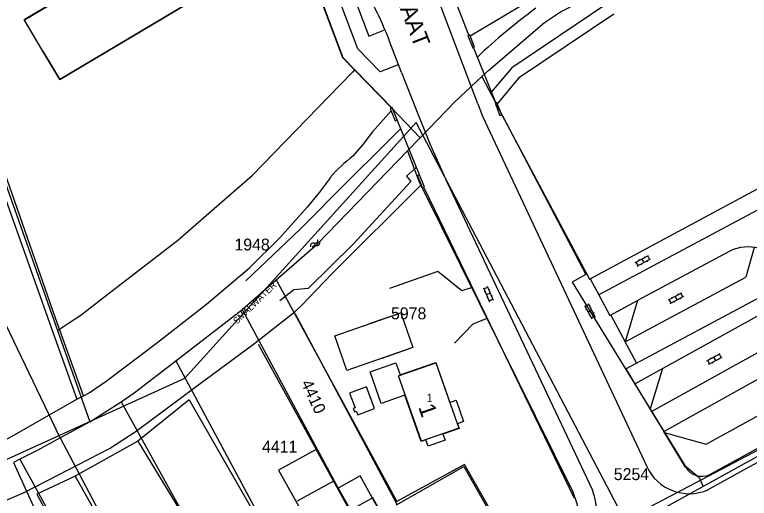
# Model space of a CAD drawing. Extents: x 148816 to 151297, y 399515 to 402500.
# Drawn here: x 150010.8 to 150122.1, y 400040.8 to 400114.1 of the extents above; entities that cross this region are included whole.
import ezdxf

# ---------------------------------------------------------------- set-up
doc = ezdxf.new("R2010")
doc.units = 0
for name, color, linetype in [('B01 Hoofdgebouw  [D] Norm', 7, 'Continuous'), ('B01 Hoofdgebouw  [T] Norm', 7, 'Continuous'), ('B01 hoofgebouw', 7, 'Continuous'), ('G01 perceelsgrens', 7, 'Continuous'), ('G02 sectiegrens', 7, 'Continuous'), ('Q21 Lichtmast  Gem', 7, 'Continuous'), ('S02 Open verharding  Norm', 7, 'Continuous'), ('S05 Water  Norm', 7, 'Continuous'), ('T04 Haag heg  [D] Gem', 7, 'Continuous'), ('T09 Insteek water  [T] Norm', 7, 'Continuous'), ('V00 Kant verharding algemeen  [T] Norm', 7, 'Continuous'), ('V00 Kant verharding algemeen secundair  [T] Gem', 7, 'Continuous'), ('Z01 perceelnummer', 7, 'Continuous'), ('Z02 huisnummer', 7, 'Continuous'), ('Z02 Huisnummer  [Tekst] Norm', 7, 'Continuous'), ('Z06 straatnaam', 7, 'Continuous'), ('Z19 Overige Tekst  [Tekst] Gem', 7, 'Continuous')]:
    doc.layers.add(name, color=color, linetype=linetype)

msp = doc.modelspace()

# ---------------------------------------------------------------- linework, layer by layer
at = {"layer": 'B01 Hoofdgebouw  [D] Norm'}
for p in [(150029.94, 400123.77), (150015.02, 400108.54)]:
    msp.add_line(p, (150012.22, 400113.24), dxfattribs=at)
msp.add_lwpolyline([(150073.77, 400030.76), (150071.32, 400029.43), (150065.05, 400040.84), (150061.58, 400038.93), (150056.45, 400048.19), (150050.76, 400045.04), (150055.01, 400037.46)], dxfattribs=at)
at = {"layer": 'B01 Hoofdgebouw  [T] Norm'}
for p, q in [((150044.14, 400120.03), (150017.57, 400104.24)), ((150017.57, 400104.24), (150015.02, 400108.54))]:
    msp.add_line(p, q, dxfattribs=at)
for points in [[(150059.27, 400065.39), (150069.28, 400068.9), (150071.12, 400063.64), (150061.12, 400060.13)], [(150064.63, 400059.96), (150068.53, 400061.32), (150069.18, 400059.47), (150074.62, 400061.38), (150076.74, 400055.32), (150077.68, 400055.65), (150078.82, 400052.41), (150077.88, 400052.08), (150078.12, 400051.38), (150075.68, 400050.52), (150076.01, 400049.58), (150073.43, 400048.68), (150073.1, 400049.62), (150072.38, 400049.39), (150069.92, 400056.41), (150066.32, 400055.15)]]:
    msp.add_lwpolyline(points, close=True, dxfattribs=at)
msp.add_lwpolyline([(150068.64, 400039.81), (150078.85, 400045.6), (150084.16, 400036.24), (150081.5, 400034.69)], dxfattribs=at)
at = {"layer": 'B01 hoofgebouw'}
for points in [[(150015.02, 400108.54), (150017.57, 400104.24), (150044.14, 400120.03), (150038.96, 400128.96), (150040.95, 400130.14), (150039.45, 400134.19), (150036.61, 400134.13), (150036.36, 400134.85), (150036.56, 400134.92), (150024.41, 400167.59), (150027.83, 400168.86), (150024.03, 400179.07), (150024.61, 400179.29), (150022.69, 400184.39), (150022.07, 400184.17), (150022.34, 400183.28), (150015.42, 400180.66), (150015.3, 400180.98), (150002.08, 400176.1), (150001.58, 400177.42), (150000, 400176.83)], [(150015.02, 400108.54), (150012.17, 400113.34), (150029.85, 400123.82)], [(150064.56, 400067.25), (150069.28, 400068.9), (150071.12, 400063.64), (150066.41, 400061.98)], [(150068.94, 400059.35), (150074.61, 400061.32), (150078.08, 400051.41), (150072.41, 400049.42), (150068.94, 400059.35)], [(150061.53, 400056.71), (150062.35, 400054.5), (150062.06, 400054.39), (150062.25, 400053.87), (150062.55, 400053.99), (150062.76, 400053.42), (150065.33, 400054.39), (150064.1, 400057.67), (150061.53, 400056.71)], [(150071.3, 400029.38), (150063.11, 400044.16), (150059.79, 400042.32), (150059.17, 400043.45), (150053.56, 400040.34)]]:
    msp.add_lwpolyline(points, dxfattribs=at)
at = {"layer": 'G01 perceelsgrens'}
for points in [[(150062.29, 400105.7), (150060.53, 400107.52), (150029.8, 400189)], [(150246.29, 400116.32), (150246.8, 400115.32), (150223.66, 400102.65), (150200.84, 400089.88), (150184.88, 400081.09), (150159.26, 400067.01), (150131.88, 400051.83), (150115.15, 400042.59)], [(150001.38, 400110.89), (150017.22, 400066.21)], [(150060.05, 400103.39), (150061.96, 400105.36)], [(150062.29, 400105.7), (150061.96, 400105.36)], [(150072.23, 400095.41), (150067.81, 400099.99), (150062.29, 400105.7)], [(150081.6, 400104.7), (150097.34, 400074.7), (150095.3, 400073.51), (150112.37, 400045.77), (150114.54, 400043.95), (150115.15, 400042.59)], [(150041.01, 400084.69), (150046.82, 400089.75), (150060.05, 400103.39)], [(150070.31, 400093.43), (150072.02, 400088.84), (150075.48, 400081.91), (150095.4, 400041.75), (150095.98, 400039.98), (150096.38, 400037.18), (150096.25, 400035.69), (150095.73, 400033.98), (150094.85, 400032.75), (150093.62, 400031.6), (150091.84, 400030.56), (150088.71, 400028.77)], [(150017.67, 400049.93), (150000, 400086.63)], [(150035.85, 400080.19), (150041.01, 400084.69)], [(150026.43, 400072.91), (150035.67, 400080.04), (150035.85, 400080.19)], [(150050.4, 400073.9), (150068.7, 400040.29)], [(150019.08, 400067.42), (150020.61, 400068.41), (150026.43, 400072.91)], [(150045.24, 400069.41), (150059.17, 400043.45), (150059.79, 400042.32), (150068.87, 400026.22), (150072.31, 400020), (150072.9, 400019.22)], [(150017.22, 400066.21), (150019.08, 400067.42)], [(150017.22, 400066.21), (150021.22, 400054.93)], [(150035.17, 400061.59), (150056.61, 400021.72), (150057.02, 400020.98), (150061.81, 400013.07)], [(150021.22, 400054.93), (150022.14, 400052.35)], [(150026.87, 400055.42), (150053, 400008.18)], [(150017.67, 400049.93), (150030.85, 400024.92), (150034.81, 400017.78), (150043.54, 400002.93)], [(150010.56, 400046.2), (150014.12, 400038.43), (150014.86, 400035.07), (150018.35, 400028.71), (150010.48, 400024.42), (150018.7, 400009.53), (150019.07, 400008.44), (150020.61, 400005.74), (150023.93, 400000)], [(150011.52, 400046.69), (150037.2, 400000)], [(150088.71, 400028.77), (150078.96, 400045.89), (150073.61, 400042.96), (150068.7, 400040.29)], [(150115.15, 400042.59), (150088.99, 400028.14)]]:
    msp.add_lwpolyline(points, dxfattribs=at)
at = {"layer": 'G02 sectiegrens'}
for points in [[(150081.6, 400104.7), (150082.62, 400105.64), (150091.1, 400112.9), (150093.49, 400114.51), (150107.92, 400121.87), (150132.44, 400133.25), (150137.91, 400138.09), (150145.92, 400147.73), (150162.75, 400170.87), (150178.59, 400190.74), (150193.67, 400207.44), (150194.32, 400208.05)], [(150077.46, 400100.8), (150081.6, 400104.7)], [(150077.46, 400100.8), (150072.23, 400095.41)], [(150070.31, 400093.43), (150072.23, 400095.41)], [(150050.4, 400073.9), (150056.67, 400079.36), (150070.31, 400093.43)], [(150045.24, 400069.41), (150050.4, 400073.9)], [(150035.17, 400061.59), (150044.75, 400068.98), (150045.24, 400069.41)], [(150026.87, 400055.42), (150028.89, 400056.74), (150035.17, 400061.59)], [(150022.14, 400052.35), (150026.87, 400055.42)], [(150022.14, 400052.35), (150019.28, 400050.8), (150017.67, 400049.93)], [(150017.67, 400049.93), (150014.24, 400048.08), (150011.52, 400046.69)], [(150011.52, 400046.69), (150010.56, 400046.2)]]:
    msp.add_lwpolyline(points, dxfattribs=at)
at = {"layer": 'Q21 Lichtmast  Gem'}
msp.add_lwpolyline([(150470.02, 401545.9), (150556.48, 401148.68), (150587.33, 401006.96), (150639.15, 400861.23), (150792, 400651.61), (150911.82, 400487.27), (150967.93, 400385.83), (150992.88, 400314.71), (150864.37, 400354.64), (150785.76, 400358.38), (150705.9, 400348.4), (150564.28, 400314.71), (150489.42, 400271.04), (150319.72, 400151.26), (150222.4, 400100.1), (150103.26, 400037.48), (150071.61, 400097.7), (150036.48, 400058.92), (149995.31, 400040.21), (149954.13, 400021.49), (149930.42, 400026.48), (149891.12, 400015.25), (149831.23, 399977.82), (149652.8, 400166.23)], dxfattribs=at)
at = {"layer": 'S02 Open verharding  Norm'}
for p, q in [((150104.85, 400076.5), (150106.87, 400077.59)), ((150105.13, 400075.97), (150107.16, 400077.06)), ((150105.35, 400076.94), (150105.42, 400076.81)), ((150105.86, 400077.04), (150106.14, 400076.51)), ((150106.23, 400077.41), (150106.3, 400077.28)), ((150107.02, 400076.99), (150106.74, 400077.51)), ((150105.26, 400076.04), (150104.98, 400076.57)), ((150105.7, 400076.28), (150105.77, 400076.15)), ((150106.58, 400076.75), (150106.65, 400076.62)), ((150081.84, 400072.68), (150082.73, 400070.56)), ((150081.9, 400072.54), (150082.45, 400072.77)), ((150082.39, 400072.91), (150083.28, 400070.79)), ((150082.09, 400072.08), (150081.95, 400072.02)), ((150082.84, 400071.85), (150082.28, 400071.62)), ((150082.78, 400072.37), (150082.64, 400072.31)), ((150083.17, 400071.45), (150083.03, 400071.39)), ((150109.88, 400070.85), (150111.91, 400071.93)), ((150110.16, 400070.32), (150112.19, 400071.4)), ((150110.89, 400071.39), (150111.17, 400070.86)), ((150111.26, 400071.76), (150111.33, 400071.63)), ((150112.06, 400071.33), (150111.77, 400071.86)), ((150082.48, 400071.16), (150082.34, 400071.1)), ((150082.67, 400070.7), (150083.22, 400070.93)), ((150097.69, 400070.28), (150098.77, 400068.25)), ((150110.29, 400070.39), (150110.01, 400070.92)), ((150110.38, 400071.29), (150110.45, 400071.15)), ((150110.73, 400070.62), (150110.8, 400070.49)), ((150111.62, 400071.1), (150111.69, 400070.96)), ((150097.16, 400070), (150098.24, 400067.97)), ((150097.23, 400069.86), (150097.76, 400070.15)), ((150097.47, 400069.42), (150097.33, 400069.35)), ((150098.23, 400069.27), (150097.7, 400068.98)), ((150098.13, 400069.78), (150097.99, 400069.71)), ((150097.94, 400068.54), (150097.81, 400068.47)), ((150098.17, 400068.1), (150098.7, 400068.38)), ((150098.6, 400068.9), (150098.47, 400068.82)), ((150115.7, 400061.63), (150117.73, 400062.71)), ((150117.09, 400062.54), (150117.16, 400062.41)), ((150117.88, 400062.11), (150117.6, 400062.64)), ((150116.12, 400061.17), (150115.84, 400061.7)), ((150115.99, 400061.1), (150118.02, 400062.18)), ((150116.21, 400062.07), (150116.28, 400061.93)), ((150116.56, 400061.4), (150116.63, 400061.27)), ((150116.72, 400062.17), (150117, 400061.64)), ((150117.44, 400061.88), (150117.51, 400061.74))]:
    msp.add_line(p, q, dxfattribs=at)
at = {"layer": 'S05 Water  Norm'}
for centre, start, end in [((150056.02, 400079.02), 71.9831, 195.8381), ((150056.28, 400079.83), 251.9831, 15.8381), ((150056.59, 400079.51), 251.9831, 15.8381), ((150056.33, 400078.7), 71.9831, 195.8381)]:
    msp.add_arc(centre, 0.425, start, end, dxfattribs=at)
at = {"layer": 'T04 Haag heg  [D] Gem'}
for points in [[(150068.74, 400039.86), (150053.31, 400068.67)], [(150047.65, 400064.13), (150056.45, 400048.19)], [(150037.2, 400055.71), (150029.43, 400049.42)], [(150037.2, 400055.71), (150054.06, 400026.39)], [(150029.43, 400049.42), (150019.94, 400044.11)], [(150029.43, 400049.42), (150035.25, 400039.91), (150037.52, 400035.84), (150041.36, 400028.8), (150043.22, 400025.49)], [(150019.94, 400044.11), (150014.12, 400041.39)], [(150019.94, 400044.11), (150030.9, 400024.65)], [(150014.12, 400041.39), (150031.95, 400008.09)]]:
    msp.add_lwpolyline(points, dxfattribs=at)
at = {"layer": 'T09 Insteek water  [T] Norm'}
for p, q in [((150079.83, 400110.86), (150087.3, 400115.31)), ((150100.55, 400115.72), (150086.11, 400106.02)), ((150101.6, 400114.15), (150087.16, 400104.45)), ((150086.11, 400106.02), (150083.01, 400102.31)), ((150087.16, 400104.45), (150083.94, 400100.59)), ((150067.85, 400099.5), (150064.99, 400096.31)), ((150064.99, 400096.31), (150063.56, 400094.41)), ((150066.75, 400094.27), (150069.28, 400096.83)), ((150061.06, 400088.64), (150066.75, 400094.27)), ((150063.56, 400094.41), (150062.02, 400092.62)), ((150071.6, 400090.89), (150070.15, 400089.6)), ((150058.61, 400089.41), (150056.95, 400087.17)), ((150070.15, 400089.6), (150070.84, 400088.8)), ((150054.09, 400081.62), (150061.06, 400088.64)), ((150058.9, 400074.84), (150072.39, 400088.26)), ((150070.84, 400088.8), (150062.09, 400079.29)), ((150056.95, 400087.17), (150055.12, 400084.89)), ((150055.12, 400084.89), (150050.94, 400080.27)), ((150045.82, 400073.73), (150054.09, 400081.62)), ((150050.94, 400080.27), (150046.35, 400075.71)), ((150062.09, 400079.29), (150055.26, 400072.55)), ((150054.26, 400069.99), (150058.9, 400074.84)), ((150055.26, 400072.55), (150053.09, 400072.36)), ((150053.09, 400072.36), (150050.97, 400070.69))]:
    msp.add_line(p, q, dxfattribs=at)
for points in [[(150021.16, 400056.29), (150016.95, 400068.07), (150009.61, 400089.11), (150001.36, 400112.75), (150000, 400111.62)], [(150000.39, 400110.45), (150000.87, 400110.46), (150009.67, 400085.32), (150016.85, 400065.1), (150020.18, 400055.8)], [(149999.98, 400045.49), (150008.03, 400048.92), (150010.74, 400050.39), (150020.18, 400055.8), (150021.16, 400056.29), (150022.02, 400056.75), (150024.6, 400058.53), (150032.25, 400064.28), (150039.83, 400070.22), (150046.35, 400075.71)], [(149999.93, 400036.65), (150008.16, 400039.95), (150012.21, 400041.68), (150017.27, 400044.29), (150025.11, 400048.34), (150029.18, 400050.94), (150038.68, 400058.01), (150046.97, 400064.12), (150053.3, 400069.08), (150054.26, 400069.99)]]:
    msp.add_lwpolyline(points, dxfattribs=at)
for centre, radius, start, end in [((150143.49, 400041.77), 90.85, 126.2609, 133.541), ((150076.98, 400073.31), 24.43, 127.7694, 138.7697)]:
    msp.add_arc(centre, radius, start, end, dxfattribs=at)
at = {"layer": 'V00 Kant verharding algemeen  [T] Norm'}
for p, q in [((150062.78, 400108.91), (150039.4, 400170.86)), ((150060.55, 400107.53), (150037.01, 400169.98)), ((150080.95, 400100.53), (150074.58, 400117.37)), ((150079.59, 400110.95), (150077.21, 400117.19)), ((150116.17, 400044.39), (150246.55, 400116.44)), ((150079.75, 400111.02), (150079.48, 400110.92)), ((150079.48, 400110.92), (150080.2, 400109.03)), ((150080.48, 400109.13), (150079.75, 400111.02)), ((150069.38, 400105.31), (150067.64, 400109.92)), ((150066.18, 400105.41), (150062.78, 400108.91)), ((150080.2, 400109.03), (150080.48, 400109.13)), ((150080.3, 400109.06), (150083.68, 400100.66)), ((150067.91, 400099.96), (150060.55, 400107.53)), ((150068.9, 400106.47), (150066.18, 400105.41)), ((150069.38, 400105.31), (150071.57, 400099.79)), ((150080.95, 400100.53), (150081.7, 400098.67)), ((150083.86, 400100.73), (150083.58, 400100.63)), ((150083.58, 400100.63), (150084.32, 400098.76)), ((150084.61, 400098.88), (150083.86, 400100.73)), ((150067.99, 400099.99), (150067.69, 400099.87)), ((150067.69, 400099.87), (150068.45, 400097.99)), ((150068.74, 400098.14), (150067.99, 400099.99)), ((150071.57, 400099.79), (150073.77, 400094.4)), ((150068.45, 400097.99), (150068.74, 400098.14)), ((150072.13, 400089.78), (150068.74, 400098.14)), ((150081.7, 400098.67), (150106.58, 400045.62)), ((150084.32, 400098.76), (150084.61, 400098.88)), ((150084.61, 400098.88), (150097.93, 400073.99)), ((150073.77, 400094.4), (150076.31, 400088.61)), ((150097.93, 400073.99), (150130.54, 400091.55)), ((150072.13, 400089.78), (150071.82, 400089.66)), ((150071.82, 400089.66), (150072.57, 400087.78)), ((150072.88, 400087.93), (150072.13, 400089.78)), ((150076.31, 400088.61), (150098.36, 400041.99)), ((150072.57, 400087.78), (150072.88, 400087.93)), ((150072.81, 400087.87), (150076.77, 400079.66)), ((150127.98, 400086.91), (150099.34, 400071.6)), ((150076.77, 400079.66), (150095.58, 400040.78)), ((150076.77, 400079.66), (150095.58, 400040.79)), ((150122.89, 400078.8), (150121.61, 400074.28)), ((150103.32, 400064.47), (150121.61, 400074.28)), ((150103.39, 400060.42), (150128.37, 400073.73)), ((150099.34, 400071.6), (150100.98, 400068.47)), ((150104.79, 400058.11), (150129.38, 400071.74)), ((150100.98, 400068.47), (150105.19, 400070.73)), ((150105.19, 400070.73), (150103.32, 400064.47)), ((150105.02, 400061.29), (150103.32, 400064.47)), ((150103.39, 400060.42), (150104.79, 400058.11)), ((150108.98, 400060.43), (150107.1, 400054.32)), ((150115.88, 400042.09), (150150.09, 400061.09)), ((150115.59, 400048.98), (150135.96, 400060.22)), ((150104.79, 400058.11), (150107.33, 400053.95)), ((150109.18, 400050.88), (150109.23, 400050.77)), ((150112.45, 400045.52), (150109.19, 400050.89)), ((150109.23, 400050.77), (150115.59, 400048.98))]:
    msp.add_line(p, q, dxfattribs=at)
for points in [[(150062.67, 400115.47), (150064.44, 400110.79), (150066.7, 400111.69)], [(150080.13, 400072.72), (150078.54, 400072.24), (150074.89, 400075.14), (150067.56, 400072.56)], [(150077.43, 400064.29), (150080.27, 400067.21), (150082.37, 400068.09)]]:
    msp.add_lwpolyline(points, dxfattribs=at)
for centre, radius, start, end in [((150015.11, 400089.71), 56.29, 21.0413, 30.7988), ((150121.92, 400072.76), 6.12, 32.4853, 116.7353), ((150113.01, 400048.54), 7.06, 204.4525, 293.935), ((150114.93, 400046.98), 2.87, 210.5164, 295.6899), ((150089.07, 400038.53), 9.91, 293.6478, 20.4454)]:
    msp.add_arc(centre, radius, start, end, dxfattribs=at)
at = {"layer": 'V00 Kant verharding algemeen secundair  [T] Gem'}
for p, q in [((150119.16, 400078.23), (150105.19, 400070.73)), ((150098.02, 400074.04), (150099.34, 400071.6)), ((150101.13, 400068.55), (150103.32, 400064.47)), ((150107.31, 400053.94), (150125.72, 400064.15)), ((150109.18, 400050.88), (150130.31, 400062.67)), ((150107.31, 400053.94), (150109.18, 400050.88))]:
    msp.add_line(p, q, dxfattribs=at)

# ---------------------------------------------------------------- texts
at = {"layer": 'Z01 perceelnummer'}
for s, p in [('1948', (150044.07, 400078.33)), ('5978', (150067.81, 400067.9)), ('4411', (150048.25, 400047.7)), ('5254', (150101.59, 400043.54))]:
    msp.add_text(s, height=1.8, dxfattribs=at).set_placement(p)
msp.add_text('4410', height=1.8, rotation=294.8434, dxfattribs=at).set_placement((150054.13, 400058.25))
at = {"layer": 'Z02 huisnummer'}
msp.add_text('1', height=2.5, rotation=289.2684, dxfattribs=at).set_placement((150071.92, 400054.61))
at = {"layer": 'Z02 Huisnummer  [Tekst] Norm'}
msp.add_text('1', height=1.25, dxfattribs=at).set_placement((150073.2, 400055.36))
at = {"layer": 'Z06 straatnaam'}
msp.add_text('ANNASTRAAT', height=2.5, rotation=291.0992, dxfattribs=at).set_placement((150063.39, 400129.87))
at = {"layer": 'Z19 Overige Tekst  [Tekst] Gem'}
msp.add_text('SMALWATER', height=1, rotation=43.8433, dxfattribs=at).set_placement((150044.45, 400067.11))

doc.saveas('drawing.dxf')
